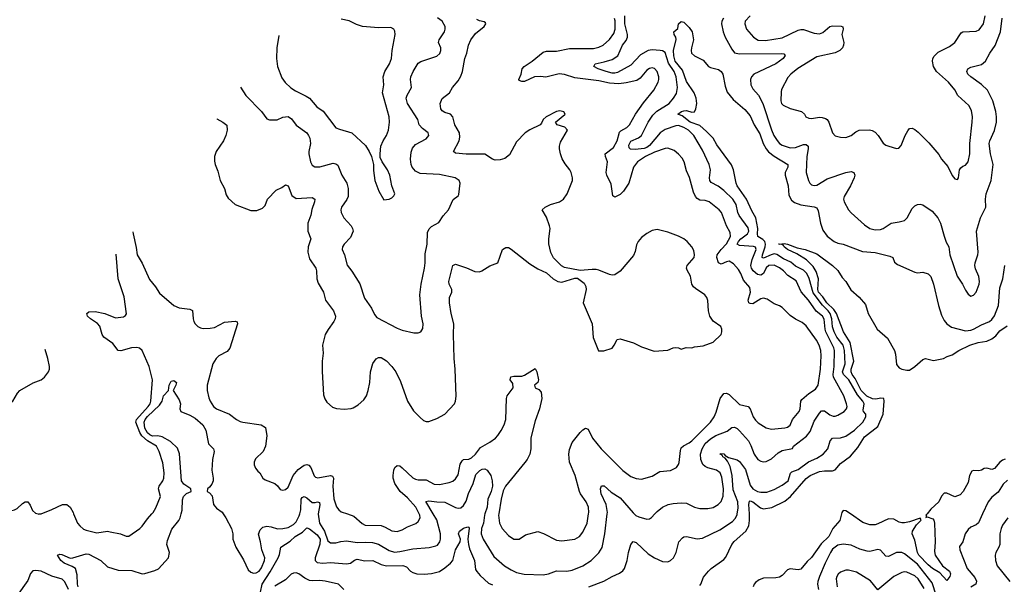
# Model space of a CAD drawing. Header units: inches. Extents: x 2001573 to 2220545, y 644482 to 846830.
# Tile 440 of 656: x 2080849 to 2088263, y 799470 to 803721. Entities that reach past the tile are written whole.
import ezdxf

# ---------------------------------------------------------------- set-up
doc = ezdxf.new("R2010")
doc.units = ezdxf.units.IN
doc.header["$MEASUREMENT"] = 0
doc.layers.add('C0789', color=7, linetype='Continuous')
doc.layers.add('C0880', color=7, linetype='Continuous')

msp = doc.modelspace()

# ---------------------------------------------------------------- linework, layer by layer
at = {"layer": 'C0789', "color": 5}
for points, elevation in [([(2080987.6, 800000), (2080990, 799999.2), (2080998, 800000)], 380), ([(2081289, 799450), (2081283.1, 799470), (2081281.9, 799541.9), (2081269.2, 799589.2), (2081244.5, 799604.5), (2081183, 799630), (2081159.6, 799650), (2081134, 799690), (2081150, 799697.1), (2081165.8, 799694.2), (2081230, 799667.7), (2081250, 799669.1), (2081350, 799698.6), (2081370, 799697.4), (2081458.6, 799650), (2081510, 799600.4), (2081590, 799576.4), (2081693.1, 799573.1), (2081770, 799548.5), (2081790, 799550.4), (2081866.6, 799573.4), (2081892.9, 799587.1), (2081969.3, 799670), (2081976.4, 799710), (2081957.3, 799770), (2081961, 799799), (2081994.7, 799885.3), (2082046.5, 799950), (2082056, 799970), (2082064.3, 800000)], 360), ([(2081254.7, 800000), (2081284.9, 799930), (2081300.5, 799910), (2081330, 799886.4), (2081350, 799876.4), (2081430, 799857.6), (2081510, 799868.9), (2081530, 799866), (2081609, 799849), (2081650, 799832.4), (2081670, 799832.7), (2081754, 799890), (2081771.8, 799908.2), (2081810, 799963.2), (2081843.6, 800000)], 380), ([(2082381.3, 800000), (2082400.3, 799970), (2082443.8, 799890), (2082453.4, 799850), (2082453.4, 799810), (2082476.3, 799750), (2082535, 799655), (2082570, 799579.3), (2082590, 799560.3), (2082610, 799553.1), (2082630, 799556.2), (2082651.3, 799570), (2082670, 799595.2), (2082692.2, 799650), (2082693.9, 799670), (2082672.5, 799730), (2082663.1, 799790), (2082646.7, 799846.7), (2082658.6, 799881.4), (2082680.7, 799899.3), (2082710, 799907), (2082742, 799902), (2082790, 799886.7), (2082830, 799889.2), (2082870, 799898.2), (2082910, 799919.7), (2082930, 799939.3), (2082954.1, 799985.9), (2082957.5, 800000)], 360), ([(2083097.4, 800000), (2083096.9, 799996.9), (2083106.6, 799930), (2083143.8, 799870), (2083170, 799796.9), (2083190, 799783.5), (2083230, 799781.3), (2083266.6, 799793.4), (2083310, 799798), (2083390, 799785), (2083450, 799787.7), (2083504.3, 799784.3), (2083550, 799773.1), (2083630, 799723.7), (2083670, 799712.9), (2083710, 799716), (2083810, 799736.1), (2083932, 799748), (2083981.3, 799758.7), (2083994.1, 799765.9), (2084013.3, 799790), (2084018.4, 799810), (2084018.2, 799850), (2083990, 799955), (2083962.9, 800000)], 360), ([(2083316.2, 800000), (2083363.6, 799983.6), (2083426.7, 799926.7), (2083450, 799914.2), (2083570, 799912.6), (2083600.5, 799900.5), (2083650, 799872.1), (2083690, 799868.8), (2083730, 799880.2), (2083770, 799903.6), (2083831.4, 799928.6), (2083850, 799942.6), (2083863.5, 799970), (2083861.1, 799990), (2083856.1, 800000)], 380), ([(2084352.3, 800000), (2084349.1, 799990), (2084340.3, 799930), (2084326.7, 799890), (2084324.6, 799850), (2084339.4, 799810), (2084418.9, 799678.9), (2084500.3, 799610), (2084550, 799578.4), (2084590, 799559.3), (2084646.2, 799546.2), (2084790, 799540.7), (2084830, 799549.1), (2084890, 799572.6), (2084968.2, 799568.2), (2085010, 799576.2), (2085090, 799610.2), (2085152.6, 799650), (2085210, 799706.3), (2085233.9, 799746.1), (2085255.2, 799850), (2085272.6, 800000)], 360), ([(2084455.7, 800000), (2084454, 799990), (2084461.2, 799930), (2084482, 799890), (2084530, 799836.4), (2084570, 799810.4), (2084609.4, 799810.6), (2084657.6, 799842.4), (2084750, 799866.4), (2084792.8, 799852.8), (2084890, 799803.1), (2084930, 799797.1), (2085030, 799810.3), (2085065.1, 799830), (2085090, 799861.6), (2085120.9, 799930), (2085132.5, 800000)], 380), ([(2085134.5, 799450), (2085247.6, 799492.4), (2085309.3, 799530), (2085365.4, 799554.6), (2085390, 799570.7), (2085402.9, 799590), (2085422, 799650), (2085432.6, 799710), (2085450, 799770.8), (2085467.6, 799792.4), (2085490, 799785.3), (2085580.4, 799700.4), (2085628.9, 799668.9), (2085690, 799640.9), (2085730, 799639.2), (2085750, 799649.2), (2085771.8, 799670), (2085790.7, 799710), (2085811.4, 799788.6), (2085839, 799821), (2085850, 799827.7), (2085870, 799830.2), (2085950, 799812.2), (2085990, 799817.2), (2086120, 799880), (2086216.6, 799943.4), (2086235.6, 799964.4), (2086250, 799992.7), (2086251.1, 800000)], 340), ([(2085476.4, 800000), (2085488.9, 799988.9), (2085510, 799977.5), (2085570, 799961.3), (2085590, 799962.3), (2085607.1, 799972.9), (2085632.4, 800000)], 360), ([(2085970, 799460.4), (2085978.7, 799470), (2085996.6, 799523.4), (2086034.5, 799570), (2086055.1, 799590), (2086150, 799657.6), (2086165.5, 799674.5), (2086210.6, 799770), (2086227.8, 799792.2), (2086315.5, 799870), (2086339.3, 799910), (2086345.3, 799950), (2086342.9, 800000)], 320), ([(2087036.2, 800000), (2087024.1, 799950), (2086970.4, 799889.6), (2086941.5, 799830), (2086884.8, 799775.2), (2086810, 799672.4), (2086777.1, 799642.9), (2086730, 799583.6), (2086710, 799578.7), (2086650, 799585.4), (2086630, 799578.9), (2086590, 799536), (2086570, 799524.3), (2086541.4, 799518.6), (2086450, 799517.4), (2086416.1, 799503.9), (2086390, 799484.7), (2086378.5, 799470), (2086371.5, 799450)], 320), ([(2087681.1, 800000), (2087673, 799990), (2087676, 799984), (2087672, 799972), (2087682.7, 799977.3), (2087723.4, 799963.4), (2087732.3, 799952.3), (2087736.8, 799930), (2087741.3, 799790), (2087737.3, 799717.3), (2087741.3, 799690), (2087798, 799610), (2087850, 799568.7), (2087856.6, 799550), (2087852.8, 799530), (2087830, 799498.4), (2087776.8, 799556.8), (2087722.5, 799590), (2087690, 799617), (2087618.8, 799690), (2087610, 799709.7), (2087590, 799802.7), (2087569.7, 799850), (2087571.1, 799870), (2087601, 799919), (2087634.3, 799950), (2087636.2, 799956.2), (2087630, 799968.7), (2087550, 799940.3), (2087510, 799931.7), (2087490, 799931.8), (2087470, 799938.8), (2087430, 799960.7), (2087390, 799962.5), (2087310, 799924.1), (2087290, 799918.4), (2087250, 799917), (2087196.2, 799936.2), (2087103.5, 800000)], 320), ([(2088099.5, 800000), (2088067.9, 799932.1), (2088050, 799917.3), (2088010, 799901.3), (2087990, 799882.9), (2087969.2, 799850), (2087950, 799789.2), (2087924.7, 799755.3), (2087927.4, 799730), (2087982, 799590), (2088040.9, 799520.9), (2088053.3, 799493.3), (2088048.3, 799470), (2088010, 799447.9)], 340), ([(2088290.2, 799969.8), (2088250, 799914.7), (2088238.9, 799890), (2088230.2, 799850), (2088227.8, 799770), (2088221.7, 799750), (2088198.3, 799710), (2088194, 799690), (2088195.3, 799650), (2088207.8, 799610), (2088303.6, 799490)], 360), ([(2082662.8, 799410), (2082674.2, 799470), (2082735.4, 799564.6), (2082795.9, 799670), (2082804.8, 799695.2), (2082814.2, 799750), (2082886.1, 799793.9), (2082922.5, 799830), (2082977.5, 799862.5), (2083010, 799895.5), (2083030, 799886.7), (2083090, 799842.7), (2083110.5, 799810), (2083110, 799771.3), (2083074.2, 799670), (2083073.7, 799650), (2083090, 799634.9), (2083130.2, 799630.2), (2083190, 799634.1), (2083310, 799624.9), (2083340.4, 799630), (2083370, 799652.1), (2083390, 799660.2), (2083447.1, 799647.1), (2083508.9, 799648.9), (2083570, 799618.4), (2083610, 799608.3), (2083732.7, 799612.7), (2083760.6, 799600.6), (2083792.6, 799570), (2083810, 799559.4), (2083839.1, 799550), (2083894, 799546), (2083949.2, 799550.8), (2084010, 799566.5), (2084050, 799593), (2084092.5, 799630), (2084110, 799650.3), (2084130, 799728.9), (2084165.7, 799790), (2084167.8, 799810), (2084153.5, 799850), (2084160.4, 799870), (2084190, 799891.8), (2084222.8, 799902.8), (2084230, 799901), (2084232.3, 799892.3), (2084223.8, 799810), (2084227.7, 799770), (2084236.7, 799736.7), (2084273.7, 799650), (2084282.2, 799582.2), (2084290, 799565.5), (2084315.5, 799535.5), (2084378.2, 799478.2), (2084410, 799464.9)], 340), ([(2087749.3, 799389.3), (2087720.6, 799480.6), (2087610, 799620.7), (2087510, 799700.4), (2087490, 799708.8), (2087450, 799709.2), (2087390, 799678.5), (2087370, 799682.4), (2087330, 799726), (2087311.1, 799731.1), (2087250, 799717.4), (2087230, 799718.9), (2087174.5, 799734.5), (2087110, 799764.8), (2087050, 799772.1), (2087010, 799763.8), (2086970, 799733.5), (2086953, 799710), (2086913, 799630), (2086870.6, 799530), (2086858.8, 799490), (2086857.1, 799470), (2086864.2, 799430)], 340), ([(2081215.3, 799430), (2081190, 799488.5), (2081169.4, 799509.4), (2081090, 799530.4), (2081010, 799567.8), (2080970, 799575.2), (2080948.9, 799571.1), (2080929.4, 799550.6), (2080910, 799498), (2080830, 799385.2)], 380), ([(2083290, 799431.2), (2083250, 799471.6), (2083150, 799494.9), (2083110, 799498.2), (2083050, 799495.4), (2083030, 799499.6), (2082996.3, 799516.3), (2082950, 799549), (2082930, 799555.6), (2082910, 799553.7), (2082894.1, 799545.9), (2082850, 799503.5), (2082770, 799456.9)], 340), ([(2087658.4, 799438.4), (2087613.5, 799510), (2087590, 799534.1), (2087530, 799562.2), (2087510, 799564.6), (2087490, 799559.8), (2087430.3, 799530), (2087310, 799428.9), (2087255.3, 799495.3), (2087150, 799561.1), (2087090, 799577.6), (2087070, 799576.9), (2087030, 799560.9), (2087012.7, 799547.3), (2087001.5, 799530), (2086997.6, 799510), (2087004.7, 799450)], 360)]:
    msp.add_lwpolyline(points, dxfattribs=dict(at, elevation=elevation))
at = {"layer": 'C0880', "color": 5}
for points, elevation in [([(2082511.8, 803213.7), (2082550.4, 803150), (2082670.2, 803030.2), (2082710, 802974.9), (2082730, 802966.7), (2082786.6, 802966.6), (2082830, 802987.2), (2082871.2, 802991.2), (2082895.9, 802975.9), (2082930, 802927.4), (2083010, 802868.5), (2083024.6, 802850), (2083032.9, 802830), (2083037.4, 802790), (2083025, 802730), (2083025.5, 802710), (2083038.9, 802650), (2083050, 802626.4), (2083070, 802613.7), (2083110, 802613.4), (2083210, 802641.7), (2083230, 802637), (2083245.5, 802625.5), (2083275.5, 802550), (2083311, 802490), (2083321.1, 802450), (2083321.2, 802390), (2083312.8, 802367.2), (2083271.7, 802310), (2083266.5, 802290), (2083269, 802270), (2083290.3, 802230), (2083344.2, 802170), (2083356, 802150), (2083359.6, 802130), (2083339.6, 802080.4), (2083292, 802030), (2083278.7, 802010), (2083277, 801990), (2083293.4, 801950), (2083314.1, 801874.1), (2083350, 801828), (2083410, 801732.7), (2083444.2, 801624.2), (2083498, 801550), (2083521.4, 801501.4), (2083538.4, 801478.4), (2083690, 801398.7), (2083730, 801382.6), (2083817, 801363), (2083850, 801362.8), (2083869.4, 801370.6), (2083883.6, 801396.4), (2083887.6, 801430), (2083875.4, 801490), (2083860.8, 801650), (2083871.9, 801730), (2083897.7, 801850), (2083902.5, 801890), (2083902.6, 801957.4), (2083916.4, 802030), (2083920.3, 802119.7), (2083932.7, 802147.3), (2083950, 802165.3), (2084004.7, 802195.3), (2084036.6, 802243.4), (2084078, 802290), (2084111.7, 802368.3), (2084150, 802394.8), (2084156.1, 802403.9), (2084165.2, 802490), (2084157.2, 802510), (2084128.7, 802530), (2084010, 802556.1), (2083864.1, 802564.1), (2083830, 802581.1), (2083805.3, 802610), (2083796.1, 802630), (2083792.5, 802670), (2083795.5, 802724.4), (2083805.6, 802754.4), (2083830, 802782.3), (2083910, 802823.1), (2083929.6, 802850), (2083924.2, 802870), (2083881.1, 802901.1), (2083856, 802930), (2083846.8, 802970), (2083769.8, 803090), (2083758.4, 803130), (2083765.9, 803154.1), (2083798.9, 803210), (2083790.9, 803270), (2083794.8, 803290), (2083812.3, 803330), (2083850, 803393.7), (2083870, 803407.6), (2083990, 803445.5), (2084012.9, 803467.1), (2084020.5, 803490), (2084018.7, 803510), (2084001.3, 803550), (2084008.5, 803570), (2084047.7, 803630), (2084052.9, 803650), (2084051.9, 803670), (2084030.9, 803710), (2083995.2, 803735.2)], 440), ([(2085632.4, 800000), (2085650, 800018.9), (2085690, 800050.2), (2085732.7, 800070), (2085770, 800079.2), (2085830, 800084), (2085870, 800080.9), (2085930, 800050.3), (2085970, 800040.2), (2086030, 800041.3), (2086070, 800048), (2086109, 800071), (2086130, 800094.4), (2086146.2, 800133.8), (2086148.9, 800190), (2086136.5, 800276.5), (2086123.1, 800310), (2086095.6, 800330), (2086030, 800347.4), (2086010, 800357.2), (2085992, 800372), (2085976.8, 800410), (2085975.8, 800450), (2085986.7, 800490), (2086010.6, 800530), (2086050, 800566.1), (2086091.1, 800590), (2086175.7, 800624.3), (2086210, 800650.3), (2086230, 800653.6), (2086250, 800644.2), (2086270, 800625), (2086335.9, 800550), (2086355.1, 800515.1), (2086378, 800450), (2086407.4, 800410), (2086430, 800396), (2086450, 800391.6), (2086470, 800394.3), (2086510, 800414), (2086560.3, 800459.7), (2086590, 800478.5), (2086667, 800493), (2086676.2, 800510), (2086774.4, 800585.6), (2086800.1, 800619.9), (2086830, 800699.5), (2086870, 800759.5), (2086885, 800775), (2086910, 800777.4), (2086950, 800745.6), (2086975.1, 800735.1), (2086990, 800735.1), (2087010, 800742.5), (2087056, 800770), (2087073.6, 800790), (2087078.5, 800810), (2087074.8, 800830), (2087053.4, 800890), (2086977.4, 801030), (2086972.9, 801050), (2086980.4, 801110), (2086984.5, 801230), (2086979.4, 801250), (2086919.7, 801370), (2086913.6, 801390), (2086905.8, 801465.8), (2086895, 801490), (2086846.5, 801526.5), (2086789.1, 801609.1), (2086731.9, 801671.9), (2086694.8, 801754.8), (2086633.8, 801793.9), (2086599.8, 801830), (2086570, 801853.1), (2086530, 801874), (2086490, 801871), (2086470, 801853.8), (2086450.7, 801809.3), (2086430, 801797.5), (2086403.5, 801803.5), (2086371.5, 801831.5), (2086359.9, 801850), (2086355.3, 801870), (2086364.9, 801915.1), (2086393.2, 801990), (2086388.5, 802008.5), (2086373.4, 802013.4), (2086270, 802021.3), (2086252.1, 802030), (2086260.7, 802050), (2086279.3, 802070), (2086329.4, 802110), (2086338.4, 802130), (2086334.5, 802154.5), (2086266.7, 802246.7), (2086256.4, 802270), (2086242.7, 802330), (2086219, 802370), (2086150, 802433.9), (2086106.9, 802466.9), (2086056.6, 802496.6), (2086044.5, 802510), (2086042.5, 802530), (2086049.9, 802590), (2086040.6, 802630), (2085990, 802738.5), (2085926, 802850), (2085884, 802890), (2085850, 802909.4), (2085810, 802923.7), (2085790, 802923.2), (2085710, 802893.3), (2085671.5, 802870), (2085590, 802774.7), (2085570, 802759.9), (2085550, 802752.5), (2085484.2, 802744.2), (2085447.3, 802747.3), (2085437.4, 802757.4), (2085435.9, 802775.9), (2085450, 802807.1), (2085509, 802831), (2085530.5, 802850), (2085581.8, 802950), (2085616.7, 803003.3), (2085647.5, 803032.5), (2085738.2, 803090), (2085772.8, 803130), (2085793.4, 803166.6), (2085801.1, 803210), (2085792.7, 803290), (2085776.6, 803330), (2085733.7, 803393.7), (2085710, 803473.4), (2085690, 803487.2), (2085670.5, 803490.5), (2085610, 803495.4), (2085582.2, 803490), (2085524.3, 803455.7), (2085450, 803378.2), (2085350, 803323.4), (2085330, 803318), (2085310, 803318.5), (2085264.5, 803330), (2085203.6, 803350), (2085171.6, 803370), (2085180.9, 803390), (2085250, 803403.5), (2085310, 803421.5), (2085352.5, 803450), (2085387.2, 803530), (2085414.2, 803565.8), (2085424.5, 803590), (2085425, 803610), (2085405.6, 803690), (2085404.8, 803750)], 360), ([(2086147.1, 803732.9), (2086134.7, 803710), (2086132.2, 803690), (2086144.6, 803630), (2086161.3, 803590), (2086210, 803498.6), (2086231.5, 803471.5), (2086270, 803463.1), (2086587, 803467), (2086603, 803463), (2086612.5, 803452.5), (2086596.5, 803430), (2086543.2, 803390), (2086376.2, 803310), (2086359.5, 803290), (2086352.1, 803270), (2086353.5, 803230), (2086370, 803201.5), (2086412.1, 803152.1), (2086445.4, 803090), (2086510, 802892), (2086527.3, 802850), (2086551.2, 802811.2), (2086570, 802790.2), (2086590, 802776.9), (2086650, 802755.2), (2086690, 802759), (2086750, 802781.4), (2086770, 802782.4), (2086784.9, 802770), (2086786.8, 802750), (2086776.1, 802690), (2086771.2, 802570), (2086787.1, 802510), (2086797.8, 802490), (2086810, 802478.5), (2086830, 802472.2), (2086850, 802475.4), (2086930, 802523.5), (2087070, 802571.1), (2087110, 802578), (2087130.2, 802570.2), (2087136, 802550), (2087132.4, 802530), (2087104.1, 802470), (2087057.3, 802390), (2087052.8, 802370), (2087056, 802350), (2087090.3, 802290), (2087110, 802266.4), (2087210, 802175.6), (2087250, 802150.2), (2087290, 802138.6), (2087330, 802140.7), (2087350.6, 802149.4), (2087410, 802188.7), (2087470, 802198), (2087510, 802210.3), (2087531.1, 802230), (2087570, 802300.5), (2087590, 802320.5), (2087610, 802330.6), (2087630, 802333), (2087650, 802328.4), (2087720.6, 802280.6), (2087761.1, 802230), (2087782.3, 802190), (2087810, 802090.8), (2087826, 802046), (2087845.3, 802010), (2087853.7, 801950), (2087908.5, 801790), (2087948.2, 801730), (2087970, 801684), (2087990, 801654.8), (2088010, 801640.7), (2088030, 801647.7), (2088051, 801669), (2088074.3, 801730), (2088075.8, 801750), (2088070, 801788.7), (2088046.3, 801846.3), (2088041.7, 801870), (2088042.2, 801890), (2088063.1, 801950), (2088065.3, 801970), (2088053.3, 802130), (2088083, 802230), (2088124.7, 802310), (2088121.8, 802370), (2088126.8, 802410), (2088163.7, 802510), (2088177.8, 802630), (2088159.9, 802710), (2088149.9, 802790), (2088153.3, 802810), (2088190, 802886), (2088203, 802950), (2088205, 802990), (2088198.3, 803030), (2088175.1, 803110), (2088136.6, 803190), (2088090, 803232.7), (2088009.8, 803290), (2087988.7, 803310), (2087980.5, 803330), (2087987.6, 803350), (2088010, 803364.9), (2088090, 803383.2), (2088121.7, 803410), (2088153.7, 803470), (2088193.1, 803526.9), (2088235.2, 803630), (2088246.2, 803733.8)], 360), ([(2086350.1, 803749.9), (2086312, 803710), (2086308.8, 803690), (2086320.3, 803650), (2086374, 803590), (2086410, 803566.7), (2086465.7, 803565.7), (2086590, 803584.6), (2086710, 803643.2), (2086730, 803648.6), (2086750, 803647.8), (2086830, 803619.6), (2086870, 803615.7), (2086895.2, 803624.8), (2086950, 803669.3), (2086970, 803676.1), (2087033.4, 803673.4), (2087047.9, 803667.9), (2087048.5, 803650), (2087038.4, 803610), (2087055, 803550), (2087053, 803530), (2087043.5, 803510), (2087023.9, 803490), (2086990, 803471.2), (2086850, 803442.1), (2086707.3, 803352.7), (2086654.3, 803310), (2086633.2, 803286.8), (2086585.3, 803194.7), (2086582, 803178), (2086579.8, 803110), (2086585.5, 803090), (2086598.6, 803078.6), (2086650, 803053), (2086734.9, 803030), (2086759.1, 803010), (2086767.3, 802990), (2086790, 802978.7), (2086810, 802976.9), (2086870, 802986.7), (2086890, 802985.6), (2086916.9, 802976.9), (2086929.3, 802969.3), (2086941.7, 802950), (2086968.9, 802870), (2086990, 802846.7), (2087030, 802835.8), (2087070, 802835.3), (2087110, 802850.3), (2087143.7, 802876.3), (2087170, 802888.9), (2087248.6, 802891.4), (2087268.1, 802888.1), (2087290, 802874.9), (2087311.8, 802850), (2087350, 802790.6), (2087370, 802777.3), (2087392, 802770), (2087450, 802752.4), (2087467.3, 802752.7), (2087487.1, 802772.9), (2087516.3, 802850), (2087535.5, 802884.5), (2087550, 802903), (2087570, 802904.9), (2087590, 802895.3), (2087614.4, 802874.4), (2087695.3, 802795.3), (2087770, 802705.5), (2087790.4, 802670), (2087837.1, 802617.1), (2087870, 802547.3), (2087890, 802523), (2087910, 802517.3), (2087917.6, 802530), (2087925.6, 802590), (2087934.2, 802605.8), (2087950, 802619.3), (2087970, 802626), (2087990, 802650.8), (2088003.5, 802710), (2088002.2, 802790), (2088021.7, 802950), (2088022.6, 802990), (2088016.6, 803036.6), (2087995.5, 803075.5), (2087913.3, 803150), (2087890, 803192.3), (2087841.7, 803250), (2087751.5, 803331.5), (2087729, 803370), (2087720.8, 803410), (2087725.1, 803430), (2087734.4, 803445.6), (2087764.2, 803475.8), (2087850, 803518.5), (2087890.7, 803549.3), (2087938.9, 803621.1), (2087951.1, 803628.9), (2088050, 803634), (2088074.2, 803645.8), (2088105.6, 803690), (2088119.8, 803750)], 380), ([(2082333.4, 802974), (2082333.9, 802973.9), (2082379.3, 802950), (2082407.7, 802927.7), (2082410.2, 802890.2), (2082401.6, 802850), (2082383.5, 802810), (2082329.1, 802730), (2082316.9, 802690), (2082316.1, 802656.1), (2082321.6, 802630), (2082341.1, 802581.1), (2082357.4, 802510), (2082390.2, 802450.2), (2082402.9, 802402.9), (2082418.4, 802378.4), (2082471, 802330), (2082590, 802283.8), (2082635.1, 802284.9), (2082677.2, 802302.8), (2082698, 802322), (2082714.3, 802370), (2082781.2, 802438.8), (2082823.2, 802456.8), (2082850, 802478.8), (2082870, 802470.8), (2082897.1, 802397.1), (2082930, 802375.5), (2083050, 802383.1), (2083070.2, 802370.2), (2083068.8, 802350), (2083048.3, 802291.7), (2083040.7, 802250), (2083019.3, 802190), (2083019.7, 802130), (2083040.3, 802070), (2083020.2, 802010), (2083018.9, 801970), (2083030, 801921.3), (2083078, 801850), (2083083.8, 801830), (2083086.4, 801770), (2083096.7, 801736.7), (2083136, 801670), (2083152, 801610), (2083213, 801530), (2083228, 801490), (2083224.4, 801470), (2083214, 801450), (2083170.8, 801389.2), (2083150.2, 801350), (2083128.5, 801270), (2083132.7, 801210), (2083126.7, 801150), (2083127.1, 801072.9), (2083136.3, 800896.3), (2083146.8, 800866.8), (2083162.4, 800842.4), (2083203.2, 800803.2), (2083233.7, 800793.7), (2083292.3, 800787.7), (2083345.4, 800794.6), (2083361, 800799), (2083398.7, 800821.3), (2083440, 800860), (2083460.5, 800890), (2083473, 800930), (2083484.5, 800990), (2083491.4, 801070), (2083507.8, 801132.2), (2083531.9, 801168.1), (2083550, 801177.4), (2083570, 801176.9), (2083610, 801151.7), (2083650.3, 801110), (2083680.3, 801070), (2083716.1, 800996.1), (2083768.8, 800850), (2083815.1, 800775.1), (2083865.4, 800725.4), (2083890, 800704.4), (2083910, 800697), (2083930, 800697), (2083990, 800717.4), (2084051.1, 800750), (2084122.9, 800830), (2084131.3, 800850), (2084134.6, 800885.4), (2084128.9, 801090), (2084119.8, 801170), (2084114.8, 801350), (2084117.2, 801430), (2084096.9, 801510), (2084084.7, 801590), (2084084.4, 801630), (2084102.6, 801670), (2084103.5, 801690), (2084081.5, 801730), (2084080.4, 801750), (2084109.7, 801870), (2084130, 801880.5), (2084213.7, 801853.7), (2084275.3, 801824.7), (2084310, 801823.7), (2084329, 801830), (2084390, 801867.7), (2084449.2, 801890.8), (2084484.5, 801990), (2084510, 802005.5), (2084530, 802005.5), (2084550, 801992.7), (2084690, 801883.1), (2084750, 801846), (2084814.6, 801814.6), (2084866, 801770), (2084902, 801750), (2084930, 801746), (2085030, 801776), (2085050, 801776), (2085098.4, 801738.4), (2085112, 801712), (2085113.7, 801690), (2085090.4, 801590), (2085158.6, 801430), (2085168.2, 801328.2), (2085208, 801228), (2085248.1, 801228.1), (2085310, 801247), (2085326.3, 801270), (2085346.9, 801313.1), (2085370, 801318.7), (2085470, 801287), (2085530, 801257), (2085626.1, 801226.1), (2085730, 801234), (2085770, 801250.5), (2085790, 801253.4), (2085810.6, 801250.6), (2085830, 801241), (2085866.3, 801253.7), (2085910, 801250.8), (2085930, 801258.8), (2085994, 801266), (2086070, 801294), (2086129.5, 801350.5), (2086137, 801370), (2086137, 801390), (2086129.4, 801410), (2086070, 801451.6), (2086045.3, 801490), (2086034.8, 801530), (2086030, 801608), (2086022.6, 801630), (2086006.9, 801650), (2085936.6, 801696.6), (2085923.2, 801710), (2085910.4, 801730.4), (2085898.9, 801790), (2085875, 801835), (2085870.5, 801850), (2085875.2, 801870), (2085927, 801930), (2085931, 801951), (2085924.3, 801984.3), (2085910, 802011.5), (2085875.1, 802050), (2085849.6, 802070), (2085810.5, 802090.5), (2085730, 802120.8), (2085650, 802140.5), (2085610, 802134.7), (2085570, 802111.1), (2085530, 802080.5), (2085504.6, 802050), (2085493.1, 802026.9), (2085483.8, 801976.2), (2085470, 801945.1), (2085370, 801828.4), (2085330, 801800.4), (2085310, 801797.6), (2085290, 801801.5), (2085210, 801835.6), (2085190, 801839.5), (2085158.5, 801841.5), (2085070, 801832.3), (2084950, 801855.1), (2084927.3, 801867.3), (2084868.2, 801928.2), (2084848.4, 801968.5), (2084833.7, 802033.7), (2084831.9, 802070), (2084843.5, 802150), (2084839.3, 802170), (2084815.2, 802235.2), (2084782.7, 802290), (2084806.6, 802310), (2084846, 802330), (2084913.2, 802350), (2084942.9, 802370), (2084971.2, 802410), (2085010.9, 802510), (2085012, 802530), (2085001, 802570), (2084992.4, 802590), (2084956.1, 802636.1), (2084934, 802674), (2084921.3, 802710), (2084914.1, 802750), (2084914.3, 802770), (2084921.9, 802798.1), (2084973.6, 802890), (2084952.9, 802912.9), (2084895.3, 802930), (2084884, 802950), (2084953.6, 803006.4), (2084956.2, 803010), (2084946.8, 803026.8), (2084914.9, 803034.9), (2084891.3, 803030), (2084813.4, 802990), (2084790.6, 802970), (2084778.4, 802941.6), (2084767.3, 802930), (2084690, 802892.4), (2084654.4, 802870), (2084590, 802800.9), (2084537.2, 802702.8), (2084502.8, 802677.2), (2084466.9, 802666.9), (2084430, 802664.4), (2084410, 802671.8), (2084350, 802709.7), (2084210, 802709.2), (2084130, 802716.9), (2084114.7, 802730), (2084158.5, 802810), (2084163, 802837), (2084159.4, 802870), (2084125.3, 802930), (2084109.8, 802990), (2084092.8, 803010), (2084050, 803021.9), (2084030, 803035), (2084020.2, 803050), (2084015.4, 803090), (2084030, 803128.9), (2084086.3, 803170), (2084108.3, 803210), (2084150, 803260.3), (2084170, 803295.8), (2084182.3, 803330), (2084200.3, 803430), (2084214.8, 803470), (2084228.7, 803530), (2084245.3, 803570), (2084282.1, 803617.9), (2084345.1, 803670), (2084359, 803690), (2084357.2, 803697.2), (2084345.6, 803705.6), (2084310, 803712), (2084290, 803722)], 420), ([(2082800.8, 803601.8), (2082784.7, 803510), (2082783.8, 803430), (2082791.1, 803370), (2082823.2, 803283.2), (2082847.9, 803247.9), (2082890, 803208.7), (2082925.2, 803185.2), (2083006.5, 803146.5), (2083030.3, 803130), (2083085.4, 803065.4), (2083133.7, 803033.7), (2083230, 802908.2), (2083256, 802896), (2083350.2, 802870.2), (2083453.9, 802773.9), (2083480.5, 802730), (2083497.3, 802690), (2083514, 802630), (2083513.7, 802586.3), (2083523.8, 802510), (2083554, 802430), (2083590, 802364.7), (2083630, 802371), (2083650, 802381), (2083665.6, 802394.4), (2083673.2, 802410), (2083651.5, 802471.5), (2083636.3, 802550), (2083617.6, 802590), (2083577, 802650), (2083563.7, 802683.7), (2083562, 802710), (2083568.2, 802770), (2083585.7, 802810), (2083610.9, 802850), (2083626, 802890), (2083633.7, 802950), (2083629.7, 802990), (2083581.1, 803170), (2083589.8, 803230), (2083586.4, 803290), (2083597.6, 803330), (2083633.1, 803390), (2083649.7, 803430), (2083654.2, 803490), (2083675.6, 803610), (2083674.5, 803634.5), (2083666.6, 803650), (2083643, 803663), (2083550, 803659.8), (2083430, 803669.1), (2083384.7, 803684.7), (2083330, 803712.9), (2083270, 803725.3)], 460), ([(2085132.5, 800000), (2085134.2, 800010), (2085132.3, 800050), (2085114.6, 800090), (2085072.1, 800150), (2085062.8, 800170), (2085031.7, 800290), (2084989.2, 800390), (2084983, 800450), (2084990, 800485.5), (2085010, 800537), (2085070, 800613.1), (2085090, 800634), (2085110, 800646.4), (2085130, 800639.1), (2085162, 800570), (2085226.3, 800490), (2085390, 800327.2), (2085450, 800282.3), (2085490, 800266.3), (2085530, 800261.7), (2085610, 800284.9), (2085670, 800318.9), (2085750, 800325.7), (2085793.6, 800350), (2085808.7, 800371.3), (2085813.3, 800386.7), (2085823.4, 800476.6), (2085830, 800497.6), (2085846.5, 800513.5), (2085890, 800534.2), (2085910, 800550.1), (2086051.4, 800690), (2086077.3, 800730), (2086093.5, 800766.5), (2086122.5, 800870), (2086150, 800907.4), (2086170, 800910.2), (2086190, 800899.7), (2086270, 800825), (2086333.7, 800810), (2086349.2, 800790), (2086370.9, 800730.9), (2086390, 800704.9), (2086410, 800686.7), (2086470, 800648.9), (2086510, 800638.5), (2086610.7, 800649.3), (2086630, 800652.9), (2086650, 800668.7), (2086668.5, 800711.5), (2086719.3, 800770), (2086725.3, 800790), (2086730.6, 800849.4), (2086738.4, 800861.6), (2086790, 800907.2), (2086841.1, 800939), (2086862.2, 800970), (2086878, 801090), (2086883.7, 801190), (2086881.2, 801230), (2086869.5, 801269.5), (2086848.2, 801308.2), (2086770, 801416.1), (2086740.4, 801440.4), (2086690, 801465.6), (2086650, 801494.6), (2086590, 801553.7), (2086570, 801567.1), (2086530, 801581.6), (2086476.2, 801616.2), (2086450, 801624.3), (2086430, 801618.7), (2086370, 801582.3), (2086350, 801583.1), (2086338.5, 801590), (2086333.9, 801610), (2086350.7, 801670), (2086345.4, 801705.4), (2086300.1, 801759.9), (2086279.1, 801810), (2086260.1, 801840.1), (2086222.6, 801882.6), (2086190, 801902.1), (2086170, 801899.2), (2086130, 801881.6), (2086110, 801890.8), (2086097.1, 801930), (2086099.9, 801950), (2086130, 801991.3), (2086170, 802032.6), (2086200.2, 802090), (2086199.2, 802119.2), (2086171.9, 802170), (2086132.1, 802270), (2086115.8, 802290), (2086039.7, 802350), (2086010, 802359.4), (2085970, 802363), (2085950, 802374.6), (2085937.6, 802390), (2085922.5, 802422.5), (2085893.5, 802533.5), (2085870, 802583.7), (2085852.8, 802650), (2085837.6, 802677.6), (2085809.2, 802709.2), (2085776.3, 802736.3), (2085730, 802753.3), (2085710, 802751.9), (2085630, 802723.4), (2085560.8, 802690), (2085501.5, 802650), (2085470, 802610.9), (2085435.7, 802490), (2085396.6, 802430), (2085370, 802405.4), (2085330, 802384.4), (2085314.3, 802394.3), (2085303.7, 802483.7), (2085270, 802549.6), (2085265.3, 802570), (2085274.5, 802650), (2085258.6, 802690), (2085257.4, 802710), (2085320.8, 802759.2), (2085348.4, 802810), (2085365.1, 802874.9), (2085375, 802885), (2085419.8, 802910), (2085439.4, 802930), (2085484.8, 803010), (2085545.9, 803094.1), (2085624.7, 803190), (2085655.6, 803250), (2085660.4, 803270), (2085662.2, 803290), (2085650, 803331.8), (2085630, 803354.7), (2085610, 803358), (2085590, 803354), (2085570, 803340.5), (2085520, 803280), (2085496.2, 803263.8), (2085414.9, 803245.1), (2085360.9, 803239.1), (2085290, 803242.9), (2085210, 803261.7), (2085030, 803282.5), (2084950, 803308), (2084910, 803314.7), (2084810, 803288.9), (2084770, 803292.4), (2084724.7, 803290), (2084650, 803256.9), (2084630, 803255.1), (2084610, 803262.7), (2084606.6, 803270), (2084623.9, 803310), (2084632.8, 803350), (2084646.4, 803370), (2084707.1, 803410), (2084790, 803477.2), (2084816.1, 803484), (2084890, 803484.3), (2084990, 803505), (2085170, 803505.1), (2085210, 803513.7), (2085243.5, 803530), (2085290, 803572.7), (2085323.5, 803616.5), (2085333.4, 803650), (2085332.9, 803712.9), (2085328.1, 803730)], 380), ([(2086251.1, 800000), (2086257.6, 800042.4), (2086255.7, 800090), (2086221.9, 800181.9), (2086214.7, 800290), (2086197.9, 800357.9), (2086177.9, 800397.9), (2086160.7, 800420.7), (2086144, 800430), (2086140.2, 800440.2), (2086122.9, 800450), (2086126.3, 800453.7), (2086150, 800451.9), (2086159.9, 800439.9), (2086185.7, 800425.7), (2086250, 800406), (2086270, 800393.6), (2086313.9, 800333.9), (2086350, 800216.5), (2086370, 800188.3), (2086404.2, 800170), (2086430, 800163), (2086475, 800165), (2086530, 800182.8), (2086590, 800215.5), (2086634, 800250), (2086653.8, 800306.2), (2086663.7, 800316.3), (2086710, 800333.3), (2086788.1, 800391.9), (2086850, 800419.5), (2086898, 800450), (2086933.3, 800490), (2086950.9, 800550), (2086969.6, 800570), (2087030, 800573.3), (2087070, 800586.4), (2087133.7, 800630), (2087197.4, 800690), (2087220.2, 800730), (2087220.4, 800750), (2087201.7, 800770), (2087200.2, 800780.2), (2087207.7, 800830), (2087197.6, 800850), (2087156.8, 800896.8), (2087091.6, 801010), (2087051.2, 801050), (2087043.9, 801070), (2087064.6, 801130), (2087059.3, 801230), (2087050.5, 801270), (2087002.8, 801330), (2086981.7, 801370), (2086969.1, 801409.1), (2086963.1, 801470), (2086951.2, 801510), (2086936.9, 801530), (2086892.9, 801572.9), (2086824.7, 801664.7), (2086792.5, 801772.6), (2086774.8, 801810), (2086750, 801835), (2086690, 801866.2), (2086655, 801895), (2086600.8, 801920.8), (2086550, 801953.3), (2086530, 801957.1), (2086508, 801952), (2086450, 801925), (2086438.8, 801930), (2086441.4, 801950), (2086463.2, 802010), (2086465, 802030), (2086459.4, 802050), (2086445.1, 802065.1), (2086407.4, 802090), (2086404.1, 802110), (2086407.6, 802150), (2086390.9, 802230), (2086360.8, 802280.8), (2086321.9, 802370), (2086252.2, 802470), (2086244.2, 802490), (2086223.5, 802590), (2086207.6, 802627.6), (2086099.1, 802779.1), (2086071, 802830), (2086020.3, 802880.3), (2085970, 802923.5), (2085896.5, 802950), (2085836.1, 802996.1), (2085805.1, 803010), (2085830.9, 803029.1), (2085850, 803035.2), (2085870, 803036.9), (2085910, 803025.7), (2085930, 803027), (2085940.9, 803050), (2085946.8, 803090), (2085942.8, 803130), (2085926.3, 803170), (2085870, 803255.1), (2085840.4, 803340.4), (2085784.3, 803410), (2085773.1, 803450), (2085772.3, 803490), (2085792.9, 803572.9), (2085789.7, 803589.7), (2085777.2, 803610), (2085774, 803630), (2085805.6, 803654.4), (2085809.6, 803690.4), (2085830, 803706.8), (2085850, 803702.8), (2085890, 803662), (2085912, 803630), (2085923.1, 803570), (2085906.4, 803510), (2085903.8, 803490), (2085908, 803470), (2085928.9, 803448.9), (2085995.4, 803415.4), (2086036.3, 803370), (2086050, 803362), (2086110, 803346), (2086130.8, 803330.8), (2086142.3, 803310), (2086161.6, 803221.6), (2086176.4, 803176.4), (2086221.1, 803121.1), (2086310, 803046), (2086350, 802998), (2086379.3, 802930), (2086422.6, 802862.6), (2086445.8, 802790), (2086468.9, 802750), (2086487.4, 802727.4), (2086530, 802692.6), (2086632.9, 802630), (2086632.3, 802610), (2086613, 802570), (2086611.6, 802550), (2086634.2, 802470), (2086639.6, 802399.6), (2086661.4, 802361.4), (2086684, 802344), (2086730, 802326.4), (2086831.7, 802311.7), (2086850, 802304.9), (2086862.2, 802282.2), (2086878.5, 802190), (2086896.6, 802136.6), (2086930, 802091.6), (2086981.3, 802050), (2087010, 802038.4), (2087050.5, 802030), (2087195.2, 801975.2), (2087290, 801967.5), (2087401.8, 801941.8), (2087423, 801930), (2087436.7, 801896.7), (2087459.2, 801879.2), (2087590, 801820.7), (2087610, 801814.8), (2087650, 801821), (2087690, 801806.8), (2087710, 801786.8), (2087730, 801730.7), (2087767.5, 801570), (2087790, 801496.9), (2087810, 801455.6), (2087829.2, 801430), (2087865.1, 801405.1), (2087970, 801379.7), (2088010, 801383.5), (2088030, 801390.2), (2088090, 801423.9), (2088150, 801448.4), (2088170, 801462.6), (2088190, 801491.6), (2088219.1, 801570), (2088230, 801702.8), (2088250.6, 801769.4), (2088267, 801870)], 340), ([(2081699.7, 802122.9), (2081704, 802110), (2081725.8, 802005.8), (2081732.2, 801950), (2081770, 801887.3), (2081825.4, 801765.4), (2081870.3, 801710), (2081901.2, 801661.2), (2082010, 801570.3), (2082050, 801551.5), (2082130, 801541.6), (2082150, 801530.8), (2082154, 801470), (2082159.5, 801450), (2082170.4, 801430), (2082190, 801410.4), (2082210, 801400.4), (2082230, 801397), (2082282.3, 801397.7), (2082315.2, 801404.8), (2082390, 801443.6), (2082472.3, 801452.3), (2082487.5, 801447.5), (2082488.5, 801430), (2082430, 801248.7), (2082410, 801223.2), (2082349.2, 801190), (2082329.3, 801170), (2082303.5, 801130), (2082261.6, 800970), (2082261.6, 800930), (2082272.9, 800872.9), (2082282, 800850), (2082307.4, 800810), (2082330, 800791.8), (2082428, 800750), (2082482.4, 800710), (2082510, 800696.9), (2082530.2, 800690.2), (2082666, 800670), (2082699.3, 800650), (2082709.1, 800589.1), (2082700.2, 800510), (2082681.3, 800470), (2082624, 800416), (2082613.7, 800390), (2082614.9, 800370), (2082623.8, 800343.8), (2082641.4, 800321.4), (2082657.3, 800310), (2082679.1, 800270), (2082696.5, 800256.5), (2082768.8, 800228.8), (2082790.4, 800210.4), (2082810, 800184), (2082830, 800178), (2082850, 800184.4), (2082870, 800201.6), (2082907.4, 800290), (2082944.5, 800335.5), (2082990, 800366.4), (2083010, 800372.4), (2083027.2, 800367.2), (2083040.7, 800350), (2083066.5, 800286.5), (2083077.4, 800277.4), (2083092.7, 800272.7), (2083190, 800290.2), (2083203, 800283), (2083211.1, 800270), (2083206.7, 800210), (2083213.9, 800113.9), (2083234.1, 800054.1), (2083251, 800031), (2083270, 800016), (2083316.2, 800000)], 380), ([(2086342.9, 800000), (2086339.6, 800070), (2086344.2, 800095.8), (2086350, 800098), (2086370, 800091.2), (2086426.6, 800046.6), (2086450, 800038.4), (2086511.8, 800048.2), (2086610, 800096), (2086653.5, 800130), (2086770, 800267.6), (2086800.3, 800290), (2086870, 800318.4), (2086910, 800323.7), (2086970, 800323.5), (2086988, 800332), (2087030, 800380.6), (2087105.2, 800434.8), (2087158.7, 800501.3), (2087210, 800580.1), (2087310, 800659), (2087350, 800750.4), (2087358.4, 800850), (2087355.4, 800870), (2087332.3, 800872.3), (2087295, 800865), (2087270, 800866.2), (2087227.3, 800887.3), (2087185.4, 800930), (2087140.1, 801020.1), (2087118.3, 801050), (2087108.8, 801070), (2087109.9, 801090), (2087129.3, 801150), (2087102.8, 801290), (2087052.6, 801370), (2087000.1, 801510), (2086979, 801539), (2086927.1, 801590), (2086895.2, 801635.2), (2086862.5, 801670), (2086858.8, 801690), (2086863.8, 801770), (2086846.5, 801826.5), (2086822.8, 801862.8), (2086774.2, 801914.2), (2086699.5, 801959.5), (2086629.7, 801990), (2086604.7, 802010), (2086599.8, 802019.8), (2086587.6, 802027.6), (2086566, 802030), (2086566, 802034), (2086570.7, 802030.7), (2086604.6, 802035.4), (2086630, 802031.4), (2086703.5, 802003.5), (2086764, 801990), (2086850, 801959.3), (2086968.2, 801870), (2087010, 801832.7), (2087041.3, 801781.3), (2087070.5, 801750), (2087106.6, 801686.6), (2087170, 801630.8), (2087216.7, 801576.7), (2087238.7, 801510), (2087304.3, 801390), (2087382.2, 801322.2), (2087435.6, 801230), (2087442.7, 801202.7), (2087450, 801123.8), (2087470, 801100.4), (2087490, 801090.4), (2087530, 801082.4), (2087550, 801083.1), (2087590, 801108.8), (2087650, 801161.6), (2087670, 801170.5), (2087730, 801154.8), (2087806, 801170), (2087833.6, 801186.4), (2087870, 801197.3), (2087920.9, 801230), (2088002.6, 801270), (2088064.7, 801290), (2088130, 801301.9), (2088170, 801318.9), (2088199.2, 801340.8), (2088230, 801378.4), (2088284.2, 801415.8)], 320), ([(2081843.6, 800000), (2081852.8, 800010), (2081874.5, 800045.5), (2081909.8, 800130), (2081895.1, 800190), (2081900.3, 800210), (2081927, 800250), (2081934.6, 800270), (2081935.7, 800310), (2081925.7, 800385.7), (2081900.2, 800470), (2081879.1, 800510), (2081810, 800551.5), (2081769, 800589), (2081753.5, 800613.5), (2081724, 800690), (2081728.1, 800710), (2081817.5, 800810), (2081830.3, 800830), (2081835.6, 800850), (2081847.9, 801010), (2081823.5, 801110), (2081771.7, 801230), (2081750, 801249), (2081730, 801252.8), (2081691, 801250), (2081610, 801227.6), (2081589.8, 801229.8), (2081550, 801283.7), (2081482.4, 801330), (2081470.6, 801350), (2081453.5, 801413.5), (2081434.9, 801434.9), (2081381.1, 801470), (2081359.7, 801490), (2081355.1, 801510), (2081370, 801521.6), (2081416.9, 801523.1), (2081490, 801510.2), (2081570, 801476.5), (2081630, 801483.1), (2081645.3, 801494.7), (2081652.5, 801507.5), (2081634.5, 801634.5), (2081591.1, 801770), (2081574.8, 801955)], 380), ([(2080706.8, 800781.4), (2080710, 800782.4), (2080770, 800819.1), (2080797, 800850), (2080832, 800910), (2080851, 800929), (2080950, 800988), (2081011.3, 801008.7), (2081036, 801030), (2081066, 801070), (2081074.5, 801090), (2081074, 801110), (2081061.3, 801170), (2081040.9, 801237.9)], 420), ([(2083856.1, 800000), (2083831, 800050), (2083770, 800119.9), (2083713.6, 800170), (2083672.7, 800230), (2083660.7, 800270), (2083659.8, 800290), (2083665.3, 800330), (2083673.3, 800350), (2083690, 800364.2), (2083710, 800360.8), (2083730, 800348.1), (2083810, 800272.5), (2083830, 800261.3), (2083850, 800256.8), (2083910, 800257.4), (2083970, 800223.2), (2084010, 800222.3), (2084082.6, 800237.4), (2084110, 800247.4), (2084130, 800264.9), (2084150, 800295.5), (2084166.5, 800373.5), (2084180.2, 800399.8), (2084190.6, 800409.4), (2084230, 800412.9), (2084250, 800421.1), (2084279.8, 800450), (2084319, 800501), (2084390, 800539), (2084430.6, 800569.4), (2084450, 800590.2), (2084473.1, 800626.9), (2084495.8, 800670), (2084508.2, 800710), (2084514, 800870), (2084518.8, 800890), (2084565.5, 800950), (2084561.4, 800981.5), (2084542, 801010), (2084547.8, 801032.2), (2084570, 801037.3), (2084630, 801038.4), (2084650, 801044.9), (2084730, 801094), (2084742.4, 801070), (2084755.8, 801010), (2084750.5, 800989.5), (2084725.5, 800970), (2084731, 800950), (2084758, 800938), (2084776.2, 800916.2), (2084780.7, 800870), (2084763.8, 800790), (2084730, 800700.7), (2084704.1, 800604.1), (2084698.1, 800570), (2084697.3, 800490), (2084690.1, 800450), (2084670.7, 800410), (2084653.5, 800386.5), (2084505.8, 800210), (2084490, 800172.7), (2084475, 800110), (2084455.7, 800000)], 380), ([(2082064.3, 800000), (2082072, 800028), (2082074.7, 800105.3), (2082082.9, 800130), (2082106, 800154), (2082140.7, 800170), (2082138, 800190), (2082084.5, 800224.5), (2082066, 800250), (2082051.6, 800451.6), (2082036, 800496), (2081984.3, 800544.3), (2081920.5, 800580.5), (2081890, 800587.3), (2081850, 800586.1), (2081830, 800594.9), (2081810, 800611.3), (2081790, 800644.5), (2081785.7, 800690), (2081792.5, 800710), (2081810, 800733), (2081902.1, 800817.9), (2081920.6, 800850), (2081930.8, 800889.2), (2081969.6, 800930.4), (2081974.5, 800970), (2081985.7, 800994.3), (2081990, 801000.7), (2082010, 801004.9), (2082030.4, 800990), (2082025.5, 800970), (2082004.7, 800930), (2082050, 800858), (2082059.1, 800830), (2082054.8, 800790), (2082061, 800770), (2082130, 800742.6), (2082170, 800721.3), (2082227.1, 800670), (2082250.8, 800630), (2082270, 800528.4), (2082308.9, 800488.9), (2082313.1, 800470), (2082299.6, 800410), (2082295.1, 800330), (2082306, 800270), (2082304.6, 800250), (2082296.5, 800223.5), (2082278.9, 800201.1), (2082263, 800190), (2082260.7, 800170), (2082278.8, 800158.8), (2082297.4, 800137.4), (2082308.9, 800070), (2082317.2, 800057.2), (2082330, 800042.9), (2082373.1, 800013.1), (2082381.3, 800000)], 360), ([(2088270, 800411.5), (2088250, 800405.8), (2088229.5, 800390.5), (2088190, 800342.7), (2088170, 800333.9), (2088130, 800345), (2088110, 800342), (2088090, 800329.8), (2088070, 800324.2), (2088030, 800327.6), (2088018.7, 800321.3), (2087999.5, 800290), (2087990, 800235.3), (2087954, 800170), (2087930, 800144), (2087890, 800129.4), (2087830, 800156), (2087810, 800155.1), (2087790, 800134), (2087770.7, 800090), (2087710, 800035.6), (2087681.1, 800000)], 320), ([(2083962.9, 800000), (2083906.8, 800093.2), (2083930, 800098.5), (2083989.9, 800090.1), (2084050, 800088.2), (2084130, 800047.6), (2084150, 800042.6), (2084170, 800046.2), (2084190, 800064.4), (2084210, 800097), (2084227.1, 800152.9), (2084264.5, 800230), (2084282.8, 800297.2), (2084312.6, 800327.4), (2084330, 800336.9), (2084350, 800339.9), (2084370, 800329.6), (2084396.1, 800290), (2084406.3, 800250), (2084408.2, 800210), (2084399.3, 800170), (2084374.1, 800110), (2084368.2, 800050), (2084352.3, 800000)], 360), ([(2088286.2, 800253.8), (2088255, 800225), (2088215.5, 800164.5), (2088170, 800126.4), (2088141.3, 800090), (2088099.5, 800000)], 340), ([(2085272.6, 800000), (2085273.8, 800010), (2085263.9, 800070), (2085226.8, 800150), (2085222.9, 800190), (2085230, 800210.4), (2085250, 800210.3), (2085303.6, 800163.6), (2085370, 800120.2), (2085467.7, 800007.7), (2085476.4, 800000)], 360), ([(2080244.5, 800132.4), (2080270, 800126.3), (2080410, 800055.9), (2080550, 800025.5), (2080627.1, 800032.9), (2080690, 800055.6), (2080710, 800051.7), (2080770, 800020.4), (2080810, 800030.4), (2080830, 800041.6), (2080870, 800078.7), (2080890, 800090.4), (2080910, 800090.4), (2080926.8, 800066.8), (2080945.6, 800025.6), (2080966.8, 800006.8), (2080987.6, 800000)], 380), ([(2082957.5, 800000), (2082964.6, 800030), (2082967.2, 800110), (2082976.5, 800123.5), (2082990, 800131), (2083010, 800120.5), (2083050, 800086.9), (2083073.5, 800086.5), (2083091.7, 800091.7), (2083105.5, 800085.5), (2083109.2, 800069.2), (2083097.4, 800000)], 360), ([(2080998, 800000), (2081010, 800001.2), (2081090, 800032.3), (2081170, 800071.2), (2081204.7, 800070), (2081227.7, 800050), (2081250.3, 800010.3), (2081254.7, 800000)], 380), ([(2087103.5, 800000), (2087070, 800023), (2087050, 800025.1), (2087038.7, 800010), (2087036.2, 800000)], 320)]:
    msp.add_lwpolyline(points, dxfattribs=dict(at, elevation=elevation))

doc.saveas('drawing.dxf')
